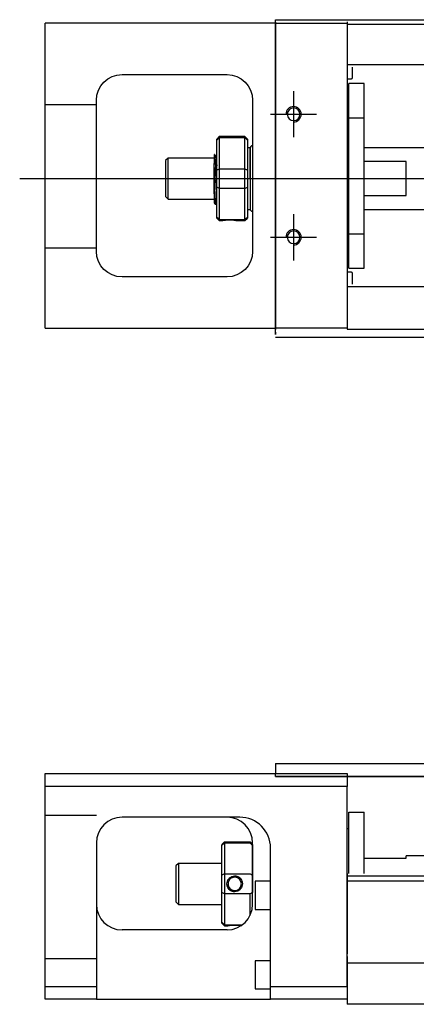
# Model space of a CAD drawing. Header units: millimetres. Extents: x -257 to 3135, y -1556 to 860.
# Tile 585 of 633: x 1205 to 1282, y -256 to -64. Entities that reach past the tile are written whole.
import ezdxf
from ezdxf.lldxf.tags import DXFTag

# ---------------------------------------------------------------- set-up
doc = ezdxf.new("R2010")
doc.units = ezdxf.units.MM
doc.layers.get('0').update_dxf_attribs({"linetype": 'CONTINUOUS'})
tags = doc.linetypes.add('DASHED', pattern=[25.72, 12.86, -12.86]).pattern_tags.tags
tags[6:7] = [DXFTag(74, 4), DXFTag(75, 0), DXFTag(340, '0'), DXFTag(46, 0.0), DXFTag(50, 0.0), DXFTag(44, 0.0), DXFTag(45, 0.0)]
tags[4:5] = [DXFTag(74, 4), DXFTag(75, 0), DXFTag(340, '0'), DXFTag(46, 0.0), DXFTag(50, 0.0), DXFTag(44, 0.0), DXFTag(45, 0.0)]

msp = doc.modelspace()

# ---------------------------------------------------------------- linework, layer by layer
at = {"linetype": 'Continuous'}
for p, q in [((1209.56, -67.19), (1209.56, -64.69)), ((1254.56, -64.69), (1209.56, -64.69)), ((1254.56, -64.44), (1254.56, -63.99)), ((1254.56, -63.99), (1355.8, -63.99)), ((1254.56, -64.44), (1254.56, -124.44)), ((1268.56, -64.39), (1268.56, -64.69)), ((1268.56, -64.69), (1268.56, -67.19)), ((1209.56, -121.69), (1209.56, -67.19)), ((1268.56, -67.19), (1268.56, -121.69)), ((1224.56, -74.69), (1245.06, -74.69)), ((1219.56, -109.19), (1219.56, -79.69)), ((1250.06, -79.69), (1250.06, -109.19)), ((1243.56, -86.79), (1243.06, -87.29)), ((1243.06, -87.47), (1243.06, -87.29)), ((1243.06, -93.31), (1243.06, -87.47)), ((1248.56, -86.79), (1243.56, -86.79)), ((1243.56, -86.79), (1243.56, -87.02)), ((1243.56, -87.02), (1243.56, -93.06)), ((1248.56, -87.02), (1243.56, -87.02)), ((1249.06, -87.29), (1248.56, -86.79)), ((1248.56, -87.02), (1248.56, -86.79)), ((1248.56, -93.06), (1248.56, -87.02)), ((1249.06, -87.29), (1249.06, -87.47)), ((1249.06, -87.47), (1249.06, -93.31)), ((1249.56, -88.99), (1249.06, -88.99)), ((1249.56, -94.99), (1249.56, -88.99)), ((1249.56, -89.09), (1249.56, -100.89)), ((1233.56, -90.99), (1233.06, -91.49)), ((1233.06, -91.49), (1233.06, -91.49)), ((1233.06, -91.49), (1233.06, -98.49)), ((1242.56, -90.99), (1233.56, -90.99)), ((1233.56, -98.99), (1233.56, -90.99)), ((1242.56, -97.97), (1242.56, -92.02)), ((1242.93, -90.49), (1242.69, -90.49)), ((1243.06, -94.99), (1243.06, -93.31)), ((1243.56, -93.06), (1243.56, -94.99)), ((1243.56, -93.06), (1248.56, -93.06)), ((1248.56, -94.99), (1248.56, -93.06)), ((1249.06, -93.31), (1249.06, -96.67)), ((1243.06, -96.67), (1243.06, -94.99)), ((1243.56, -94.99), (1243.56, -96.92)), ((1248.56, -96.92), (1248.56, -94.99)), ((1249.56, -94.99), (1249.56, -100.99)), ((1243.06, -102.5), (1243.06, -96.67)), ((1243.56, -96.92), (1243.56, -102.96)), ((1248.56, -96.92), (1243.56, -96.92)), ((1248.56, -102.96), (1248.56, -96.92)), ((1249.06, -96.67), (1249.06, -102.5)), ((1233.06, -98.49), (1233.56, -98.99)), ((1233.56, -98.99), (1242.56, -98.99)), ((1242.72, -99.99), (1242.89, -99.99)), ((1249.06, -100.99), (1249.56, -100.99)), ((1243.06, -102.69), (1243.06, -102.5)), ((1243.06, -102.69), (1243.56, -103.19)), ((1243.56, -102.96), (1243.56, -103.19)), ((1243.56, -102.96), (1248.56, -102.96)), ((1243.56, -103.19), (1244.05, -103.19)), ((1247.06, -103.19), (1248.56, -103.19)), ((1248.56, -103.19), (1249.06, -102.69)), ((1248.56, -103.19), (1248.56, -102.96)), ((1249.06, -102.5), (1249.06, -102.69)), ((1245.06, -114.19), (1224.56, -114.19)), ((1209.56, -124.19), (1209.56, -121.69)), ((1268.56, -121.69), (1268.56, -124.19)), ((1209.56, -124.19), (1254.56, -124.19)), ((1254.56, -125.44), (1254.56, -124.44)), ((1268.56, -124.19), (1268.56, -124.39)), ((1339.9, -125.99), (1254.56, -125.99)), ((1254.56, -209.14), (1319.61, -209.14)), ((1254.56, -209.14), (1254.56, -210.14)), ((1209.56, -213.59), (1209.56, -211.09)), ((1209.56, -211.09), (1268.56, -211.09)), ((1254.56, -210.14), (1254.56, -211.14)), ((1254.56, -211.09), (1254.56, -211.09)), ((1254.56, -211.64), (1254.56, -211.14)), ((1268.56, -211.09), (1268.56, -213.59)), ((1319.61, -211.64), (1254.56, -211.64)), ((1254.56, -211.64), (1319.61, -211.64)), ((1268.56, -213.59), (1209.56, -213.59)), ((1209.56, -252.59), (1209.56, -213.59)), ((1268.56, -252.59), (1268.56, -213.59)), ((1268.86, -218.59), (1271.86, -218.59)), ((1268.86, -230.54), (1268.86, -218.59)), ((1268.86, -218.59), (1271.86, -218.59)), ((1268.86, -230.54), (1268.86, -218.59)), ((1271.86, -230.54), (1271.86, -218.59)), ((1271.86, -230.54), (1271.86, -218.59)), ((1247.4, -219.59), (1224.56, -219.59)), ((1268.86, -221.84), (1268.56, -221.84)), ((1268.86, -221.84), (1268.56, -221.84)), ((1219.56, -224.59), (1219.56, -252.59)), ((1244.06, -224.89), (1244.56, -224.39)), ((1244.56, -224.39), (1244.56, -224.62)), ((1244.56, -224.39), (1249.56, -224.39)), ((1244.56, -224.62), (1244.56, -230.66)), ((1249.56, -224.62), (1244.56, -224.62)), ((1250.06, -224.89), (1249.56, -224.39)), ((1249.56, -224.62), (1249.56, -224.39)), ((1250.06, -236.59), (1250.06, -224.59)), ((1244.06, -224.89), (1244.06, -225.07)), ((1244.06, -230.91), (1244.06, -225.07)), ((1250.06, -224.89), (1250.06, -225.07)), ((1250.06, -225.07), (1250.06, -230.91)), ((1253.56, -252.59), (1253.56, -225.59)), ((1235.56, -228.59), (1235.06, -229.09)), ((1244.06, -228.59), (1235.56, -228.59)), ((1235.56, -228.59), (1235.56, -236.59)), ((1271.86, -227.59), (1280.06, -227.59)), ((1305.32, -227.14), (1280.06, -227.14)), ((1280.06, -227.59), (1280.06, -227.14)), ((1235.06, -229.09), (1235.06, -232.59)), ((1244.06, -234.27), (1244.06, -230.91)), ((1244.56, -230.66), (1244.56, -234.52)), ((1244.56, -230.66), (1249.56, -230.66)), ((1250.06, -230.91), (1250.06, -234.27)), ((1253.56, -232.09), (1250.56, -232.09)), ((1250.56, -232.09), (1250.56, -237.59)), ((1347.67, -231.09), (1268.56, -231.09)), ((1347.41, -232.09), (1268.56, -232.09)), ((1235.06, -232.59), (1235.06, -236.09)), ((1244.06, -240.1), (1244.06, -234.27)), ((1235.06, -236.09), (1235.56, -236.59)), ((1244.56, -234.52), (1244.56, -240.56)), ((1249.56, -234.52), (1244.56, -234.52)), ((1249.56, -238.77), (1249.56, -234.52)), ((1235.56, -236.59), (1244.06, -236.59)), ((1250.56, -237.59), (1253.56, -237.59)), ((1244.06, -240.29), (1244.06, -240.1)), ((1245.06, -241.59), (1224.56, -241.59)), ((1244.06, -240.29), (1244.56, -240.79)), ((1244.56, -240.56), (1244.56, -240.79)), ((1244.56, -240.56), (1248.1, -240.56)), ((1244.56, -240.79), (1245.05, -240.79)), ((1253.56, -247.59), (1250.56, -247.59)), ((1250.56, -247.59), (1250.56, -253.09)), ((1268.56, -246.74), (1268.56, -253.54)), ((1209.56, -252.59), (1219.56, -252.59)), ((1209.56, -255.09), (1209.56, -252.59)), ((1219.56, -252.59), (1219.56, -255.09)), ((1250.56, -253.09), (1253.56, -253.09)), ((1253.56, -255.09), (1253.56, -252.59)), ((1253.56, -252.59), (1268.56, -252.59)), ((1268.56, -253.54), (1268.56, -256.09)), ((1219.56, -255.09), (1209.56, -255.09)), ((1219.56, -255.09), (1253.56, -255.09)), ((1268.56, -255.09), (1253.56, -255.09)), ((1341.26, -256.09), (1268.56, -256.09))]:
    msp.add_line(p, q, dxfattribs=at)
at = {"linetype": 'DASHED'}
for p, q in [((1254.56, -68), (1254.56, -63.99)), ((1268.56, -64.69), (1268.56, -64.89)), ((1268.56, -64.89), (1268.56, -65.89)), ((1268.56, -65.89), (1268.56, -72.22)), ((1254.56, -78), (1254.56, -68)), ((1268.56, -72.22), (1268.56, -73.22)), ((1254.56, -86), (1254.56, -78)), ((1254.56, -102), (1254.56, -86)), ((1242.69, -90.49), (1242.68, -90.49)), ((1254.56, -110), (1254.56, -102)), ((1254.56, -120), (1254.56, -110)), ((1268.56, -116.56), (1268.56, -122.89)), ((1254.56, -124.94), (1254.56, -120)), ((1268.56, -122.89), (1268.56, -123.89)), ((1268.56, -123.89), (1268.56, -124.19)), ((1254.56, -124.94), (1254.56, -125.44)), ((1247.56, -219.59), (1247.4, -219.59)), ((1268.56, -230.54), (1268.56, -231.54)), ((1268.56, -231.54), (1268.56, -246.24)), ((1268.56, -252.59), (1268.56, -256.09))]:
    msp.add_line(p, q, dxfattribs=at)
at = {"linetype": 'DASHED', "ltscale": 0.3}
for p, q in [((1254.56, -64.69), (1268.56, -64.69)), ((1355.56, -64.94), (1268.56, -64.94)), ((1418.56, -72.77), (1268.56, -72.77)), ((1268.56, -73.22), (1268.56, -74.76)), ((1268.56, -74.76), (1268.56, -78.32)), ((1269.56, -75.3), (1269.56, -73.22)), ((1268.56, -75.5), (1269.36, -75.5)), ((1271.86, -76.44), (1268.86, -76.44)), ((1271.86, -76.44), (1268.86, -76.44)), ((1268.86, -83.12), (1268.86, -76.44)), ((1268.86, -83.12), (1268.86, -76.44)), ((1271.86, -83.12), (1271.86, -76.44)), ((1271.86, -83.12), (1271.86, -76.44)), ((1268.56, -78.32), (1268.56, -80.24)), ((1219.56, -80.58), (1209.56, -80.58)), ((1268.56, -80.24), (1268.56, -108.54)), ((1268.86, -83.69), (1268.56, -83.69)), ((1268.86, -83.69), (1268.56, -83.69)), ((1268.86, -105.75), (1268.86, -83.12)), ((1268.86, -83.12), (1271.86, -83.12)), ((1268.86, -105.75), (1268.86, -83.12)), ((1271.86, -105.75), (1271.86, -83.12)), ((1271.86, -105.75), (1271.86, -83.12)), ((1418.56, -88.99), (1271.86, -88.99)), ((1280.06, -91.67), (1271.86, -91.67)), ((1280.06, -98.31), (1280.06, -91.67)), ((1271.86, -98.31), (1280.06, -98.31)), ((1271.86, -100.99), (1418.56, -100.99)), ((1268.56, -105.19), (1268.86, -105.19)), ((1268.56, -105.19), (1268.86, -105.19)), ((1268.86, -105.75), (1271.86, -105.75)), ((1268.86, -112.44), (1268.86, -105.75)), ((1268.86, -112.44), (1268.86, -105.75)), ((1271.86, -112.44), (1271.86, -105.75)), ((1271.86, -112.44), (1271.86, -105.75)), ((1219.56, -108.58), (1209.56, -108.58)), ((1268.56, -108.54), (1268.56, -110.46)), ((1268.56, -110.46), (1268.56, -114.02)), ((1269.36, -113.28), (1268.56, -113.28)), ((1268.86, -112.44), (1271.86, -112.44)), ((1268.86, -112.44), (1271.86, -112.44)), ((1268.56, -114.02), (1268.56, -115.56)), ((1269.56, -115.56), (1269.56, -113.48)), ((1268.56, -115.56), (1268.56, -116.56)), ((1418.56, -116.11), (1268.56, -116.11)), ((1268.56, -124.19), (1254.56, -124.19)), ((1418.56, -124.44), (1268.56, -124.44)), ((1219.56, -219.23), (1209.56, -219.23)), ((1219.56, -247.23), (1209.56, -247.23)), ((1418.56, -248.09), (1268.56, -248.09))]:
    msp.add_line(p, q, dxfattribs=at)
for p, q in [((1258.06, -77.94), (1258.06, -86.94)), ((1253.56, -82.44), (1262.56, -82.44)), ((1204.56, -94.99), (1347.85, -94.99)), ((1258.06, -101.94), (1258.06, -110.94)), ((1253.56, -106.44), (1262.56, -106.44))]:
    msp.add_line(p, q)
at = {"linetype": 'Continuous', "extrusion": (0, 0, -1)}
for centre in [(-1258.06, -82.44), (-1258.06, -106.44)]:
    msp.add_circle(centre, 1.23, dxfattribs=at)
for centre, start, end in [((-1224.56, -79.69), 0, 90), ((-1245.06, -79.69), 90, 180), ((-1224.56, -109.19), 270, 0), ((-1245.06, -109.19), 180, 270)]:
    msp.add_arc(centre, 5, start, end, dxfattribs=at)
at = {"linetype": 'DASHED', "ltscale": 0.3}
for centre, start, end in [((1269.36, -75.3), 270, 0), ((1269.36, -113.48), 0, 90)]:
    msp.add_arc(centre, 0.2, start, end, dxfattribs=at)
for centre in [(1258.06, -82.44), (1258.06, -106.44)]:
    msp.add_arc(centre, 1.5, 270, 180)
at = {"linetype": 'Continuous'}
for centre, radius, start, end in [((1250.06, -89.09), 0.5, 90, 180), ((1250.06, -100.89), 0.5, 180, 270), ((1224.56, -224.59), 5, 90, 180), ((1245.06, -224.59), 5, 0, 90), ((1224.56, -236.59), 5, 180, 270), ((1245.06, -236.59), 5, 270, 0)]:
    msp.add_arc(centre, radius, start, end, dxfattribs=at)
at = {"linetype": 'DASHED'}
msp.add_arc((1247.56, -225.59), 6, 0, 90, dxfattribs=at)
at = {"linetype": 'Continuous'}
msp.add_ellipse((1247.56, -225.59), major_axis=(0, 6), ratio=1, start_param=4.712389, end_param=6.283185, dxfattribs=at)
for points, degree in [([(1243.06, -87.47), (1243.22, -87.32), (1243.39, -87.17), (1243.56, -87.02)], 3), ([(1248.56, -87.02), (1248.72, -87.17), (1248.89, -87.32), (1249.06, -87.47)], 3), ([(1242.69, -90.5), (1242.57, -90.29)], 1), ([(1243.06, -91.27), (1242.99, -90.38), (1242.93, -90.49)], 2), ([(1243.06, -93.31), (1243.22, -93.23), (1243.39, -93.14), (1243.56, -93.06)], 3), ([(1248.56, -93.06), (1248.72, -93.14), (1248.89, -93.23), (1249.06, -93.31)], 3), ([(1243.56, -96.92), (1243.39, -96.83), (1243.22, -96.75), (1243.06, -96.67)], 3), ([(1248.56, -96.92), (1248.72, -96.83), (1248.89, -96.75), (1249.06, -96.67)], 3), ([(1242.54, -99.69), (1242.63, -99.84), (1242.71, -99.99)], 2), ([(1242.9, -99.99), (1242.98, -98.85), (1243.06, -98.71)], 2), ([(1243.56, -102.96), (1243.39, -102.81), (1243.22, -102.66), (1243.06, -102.5)], 3), ([(1248.56, -102.96), (1248.72, -102.81), (1248.89, -102.66), (1249.06, -102.5)], 3), ([(1247.56, -219.59), (1247.5, -219.59), (1247.45, -219.59), (1247.4, -219.59)], 3), ([(1244.56, -224.62), (1244.39, -224.77), (1244.22, -224.92), (1244.06, -225.07)], 3), ([(1249.56, -224.62), (1249.72, -224.77), (1249.89, -224.92), (1250.06, -225.07)], 3), ([(1244.56, -230.66), (1244.39, -230.74), (1244.22, -230.83), (1244.06, -230.91)], 3), ([(1249.56, -230.66), (1249.72, -230.74), (1249.89, -230.83), (1250.06, -230.91)], 3), ([(1244.56, -234.52), (1244.39, -234.43), (1244.22, -234.35), (1244.06, -234.27)], 3), ([(1250.06, -234.27), (1249.89, -234.35), (1249.72, -234.43), (1249.56, -234.52)], 3), ([(1244.56, -240.56), (1244.39, -240.41), (1244.22, -240.26), (1244.06, -240.1)], 3)]:
    msp.add_open_spline(points, degree=degree, dxfattribs=at)
for points, knots in [([(1242.56, -90.28), (1242.56, -90.31), (1242.56, -90.4), (1242.56, -90.72), (1242.56, -90.95), (1242.56, -91.47), (1242.56, -91.73), (1242.56, -92.02)], [0, 0, 0, 0, 0.341605, 0.341605, 0.709042, 0.709042, 1, 1, 1, 1]), ([(1242.89, -99.99), (1242.88, -99.99), (1242.88, -99.98), (1242.85, -99.9), (1242.83, -99.76), (1242.8, -99.36), (1242.78, -99.09), (1242.74, -98.44), (1242.72, -98.06), (1242.69, -96.25), (1242.67, -95.8), (1242.64, -94.91), (1242.62, -94.45), (1242.58, -92.67), (1242.57, -92.33), (1242.56, -92.02)], [0, 0, 0, 0, 0.062674, 0.062674, 0.22432, 0.22432, 0.386002, 0.386002, 0.547651, 0.547651, 0.70934, 0.70934, 0.870988, 0.870988, 1, 1, 1, 1]), ([(1243.06, -97.5), (1243.04, -97.24), (1243.02, -96.92), (1242.98, -96.24), (1242.97, -95.85), (1242.93, -95.07), (1242.91, -94.67), (1242.88, -92.9), (1242.86, -92.53), (1242.82, -91.85), (1242.81, -91.55), (1242.77, -91.05), (1242.75, -90.84), (1242.72, -90.59), (1242.71, -90.52), (1242.69, -90.5)], [0, 0, 0, 0, 0.142488, 0.142488, 0.289539, 0.289539, 0.436554, 0.436554, 0.583581, 0.583581, 0.730615, 0.730615, 0.877631, 0.877631, 1, 1, 1, 1]), ([(1242.93, -90.49), (1242.95, -90.49), (1242.97, -90.54), (1243, -90.76), (1243.02, -91.94), (1243.04, -92.26), (1243.05, -92.36), (1243.06, -92.47)], [0, 0, 0, 0, 0.388824, 0.388824, 0.829994, 0.829994, 1, 1, 1, 1]), ([(1242.56, -97.97), (1242.56, -98.34), (1242.56, -98.67), (1242.56, -99.2), (1242.56, -99.4), (1242.56, -99.64), (1242.56, -99.71), (1242.56, -99.71)], [0, 0, 0, 0, 0.355488, 0.355488, 0.70353, 0.70353, 1, 1, 1, 1]), ([(1242.56, -97.97), (1242.57, -98.36), (1242.59, -98.72), (1242.63, -99.3), (1242.65, -99.54), (1242.68, -99.87), (1242.7, -99.97), (1242.72, -99.99), (1242.72, -99.99), (1242.72, -99.99)], [0, 0, 0, 0, 0.320659, 0.320659, 0.641321, 0.641321, 0.962057, 0.962057, 1, 1, 1, 1]), ([(1244.05, -103.19), (1244.05, -103.19), (1244.08, -103.18), (1244.19, -103.16), (1244.28, -103.15), (1244.5, -103.11), (1244.63, -103.09), (1244.92, -103.07), (1245.09, -103.05), (1245.42, -103.04), (1245.59, -103.04), (1245.91, -103.05), (1246.06, -103.06), (1246.35, -103.08), (1246.49, -103.1), (1246.73, -103.13), (1246.82, -103.15), (1246.98, -103.17), (1247.03, -103.18), (1247.06, -103.19), (1247.06, -103.19), (1247.06, -103.19)], [0, 0, 0, 0, 0.109357, 0.109357, 0.21915, 0.21915, 0.330451, 0.330451, 0.436162, 0.436162, 0.542186, 0.542186, 0.640015, 0.640015, 0.743853, 0.743853, 0.849113, 0.849113, 0.958413, 0.958413, 1, 1, 1, 1]), ([(1245.05, -232.59), (1245.05, -232.41), (1245.08, -232.23), (1245.19, -231.9), (1245.28, -231.75), (1245.5, -231.47), (1245.63, -231.35), (1245.92, -231.17), (1246.09, -231.1), (1246.42, -231.03), (1246.59, -231.02), (1246.91, -231.07), (1247.06, -231.12), (1247.35, -231.26), (1247.49, -231.36), (1247.73, -231.59), (1247.82, -231.74), (1247.98, -232.04), (1248.03, -232.21), (1248.06, -232.45), (1248.06, -232.52), (1248.06, -232.59)], [0, 0, 0, 0, 0.109357, 0.109357, 0.21915, 0.21915, 0.330451, 0.330451, 0.436162, 0.436162, 0.542186, 0.542186, 0.640015, 0.640015, 0.743853, 0.743853, 0.849113, 0.849113, 0.958413, 0.958413, 1, 1, 1, 1]), ([(1247.86, -232.59), (1247.86, -232.47), (1247.84, -232.34), (1247.76, -232.09), (1247.7, -231.96), (1247.54, -231.72), (1247.43, -231.62), (1247.2, -231.45), (1247.06, -231.38), (1246.78, -231.3), (1246.63, -231.28), (1246.34, -231.3), (1246.2, -231.33), (1245.94, -231.44), (1245.81, -231.51), (1245.59, -231.7), (1245.5, -231.82), (1245.36, -232.07), (1245.3, -232.21), (1245.26, -232.43), (1245.26, -232.51), (1245.26, -232.59)], [0, 0, 0, 0, 0.090081, 0.090081, 0.195216, 0.195216, 0.30186, 0.30186, 0.410211, 0.410211, 0.517617, 0.517617, 0.621981, 0.621981, 0.727419, 0.727419, 0.835017, 0.835017, 0.943332, 0.943332, 1, 1, 1, 1]), ([(1248.06, -232.59), (1248.06, -232.76), (1248.03, -232.94), (1247.92, -233.27), (1247.83, -233.43), (1247.61, -233.71), (1247.48, -233.83), (1247.18, -234.01), (1247.02, -234.07), (1246.69, -234.15), (1246.52, -234.15), (1246.2, -234.11), (1246.05, -234.06), (1245.76, -233.92), (1245.62, -233.82), (1245.38, -233.58), (1245.29, -233.44), (1245.14, -233.13), (1245.09, -232.96), (1245.05, -232.72), (1245.05, -232.65), (1245.05, -232.59)], [0, 0, 0, 0, 0.109681, 0.109681, 0.219848, 0.219848, 0.331471, 0.331471, 0.436803, 0.436803, 0.542595, 0.542595, 0.640477, 0.640477, 0.744315, 0.744315, 0.8492, 0.8492, 0.95844, 0.95844, 1, 1, 1, 1]), ([(1245.26, -232.59), (1245.26, -232.71), (1245.27, -232.84), (1245.35, -233.09), (1245.41, -233.22), (1245.58, -233.45), (1245.68, -233.56), (1245.92, -233.73), (1246.05, -233.8), (1246.33, -233.88), (1246.48, -233.89), (1246.77, -233.88), (1246.91, -233.85), (1247.17, -233.74), (1247.3, -233.66), (1247.52, -233.48), (1247.61, -233.36), (1247.76, -233.11), (1247.81, -232.97), (1247.85, -232.74), (1247.86, -232.67), (1247.86, -232.59)], [0, 0, 0, 0, 0.090082, 0.090082, 0.19511, 0.19511, 0.301651, 0.301651, 0.410013, 0.410013, 0.517402, 0.517402, 0.621792, 0.621792, 0.727238, 0.727238, 0.834796, 0.834796, 0.943135, 0.943135, 1, 1, 1, 1]), ([(1245.05, -240.79), (1245.05, -240.79), (1245.08, -240.78), (1245.19, -240.76), (1245.28, -240.75), (1245.5, -240.71), (1245.63, -240.69), (1245.93, -240.66), (1246.09, -240.65), (1246.42, -240.64), (1246.59, -240.64), (1246.91, -240.65), (1247.07, -240.66), (1247.36, -240.68), (1247.49, -240.7), (1247.69, -240.72), (1247.77, -240.74), (1247.83, -240.75)], [0, 0, 0, 0, 0.1096809, 0.1096809, 0.2198481, 0.2198481, 0.3314707, 0.3314707, 0.4368026, 0.4368026, 0.542595, 0.542595, 0.6404774, 0.6404774, 0.7443154, 0.7443154, 0.8201607, 0.8201607, 0.8201607, 0.8201607])]:
    msp.add_open_spline(points, degree=3, knots=knots, dxfattribs=at)
at = {"linetype": 'DASHED'}
for points, degree in [([(1242.93, -90.49), (1242.92, -90.49), (1242.92, -90.5)], 2), ([(1244.05, -103.19), (1244.06, -103.17)], 1)]:
    msp.add_open_spline(points, degree=degree, dxfattribs=at)

doc.saveas('drawing.dxf')
